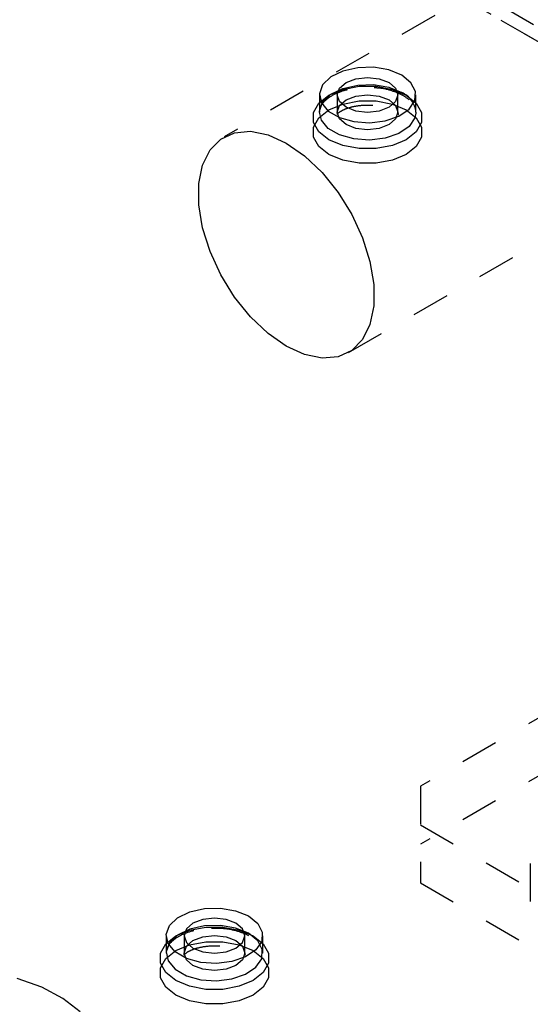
# Model space of a CAD drawing. Header units: inches. Extents: x 1907 to 2452, y -210 to -54.
# Tile 388 of 656: x 1993.2 to 1994.55, y -189.31 to -186.71. Entities that reach past the tile are written whole.
import ezdxf

# ---------------------------------------------------------------- set-up
doc = ezdxf.new("R2010")
doc.units = ezdxf.units.IN
doc.header["$LTSCALE"] = 0.5
doc.header["$MEASUREMENT"] = 0
doc.linetypes.add('HIDDEN', pattern=[0.225, 0.15, -0.075])
doc.layers.add('SID-M-H', color=4, linetype='HIDDEN')

msp = doc.modelspace()

# ---------------------------------------------------------------- linework, layer by layer
at = {"layer": 'SID-M-H'}
for p, q in [((1992.04203, -185.27355), (2007.07501, -193.95191)), ((1992.04203, -185.31213), (2007.07501, -193.99048)), ((2007.77863, -194.39675), (1992.04551, -185.31421)), ((1995.50539, -186.00002), (1993.73763, -187.02053)), ((1994.0657, -187.58883), (1995.83347, -186.56832)), ((1994.08991, -186.83775), (1994.05089, -186.84654)), ((1994.13176, -186.83675), (1994.08991, -186.83775)), ((1994.17191, -186.84365), (1994.13176, -186.83675)), ((1994.01892, -186.86216), (1993.99748, -186.88294)), ((1994.05089, -186.84654), (1994.01892, -186.86216)), ((1994.08541, -186.86697), (1994.11602, -186.86346)), ((1994.11602, -186.86346), (1994.14664, -186.86697)), ((1994.206, -186.8577), (1994.17191, -186.84365)), ((1994.23034, -186.87738), (1994.206, -186.8577)), ((1993.99748, -186.88294), (1993.98889, -186.9066)), ((1994.04211, -186.89197), (1994.05945, -186.87698)), ((1994.05065, -186.89498), (1994.0935, -186.88694)), ((1994.05089, -186.89226), (1994.08991, -186.88347)), ((1994.05945, -186.87698), (1994.08541, -186.86697)), ((1994.08991, -186.88347), (1994.13176, -186.88247)), ((1994.0935, -186.88694), (1994.13855, -186.88694)), ((1994.13176, -186.88247), (1994.17191, -186.88937)), ((1994.13855, -186.88694), (1994.1814, -186.89498)), ((1994.14664, -186.86697), (1994.17259, -186.87698)), ((1994.17191, -186.88937), (1994.206, -186.90342)), ((1994.17259, -186.87698), (1994.18993, -186.89197)), ((1994.24229, -186.90055), (1994.23034, -186.87738)), ((1993.98772, -186.93131), (1994.0142, -186.91027)), ((1993.98878, -186.90964), (1993.98878, -186.95537)), ((1993.98889, -186.9066), (1993.99407, -186.9306)), ((1993.99748, -186.92866), (1994.01892, -186.90789)), ((1994.0142, -186.91027), (1994.05065, -186.89498)), ((1994.01892, -186.90789), (1994.05089, -186.89226)), ((1994.03602, -186.90964), (1994.04211, -186.89197)), ((1994.03602, -186.90964), (1994.03602, -186.95537)), ((1994.04211, -186.92731), (1994.03602, -186.90964)), ((1994.05945, -186.92271), (1994.08541, -186.9127)), ((1994.08541, -186.9127), (1994.11602, -186.90918)), ((1994.11602, -186.90918), (1994.14664, -186.9127)), ((1994.14664, -186.9127), (1994.17259, -186.92271)), ((1994.1814, -186.89498), (1994.21785, -186.91027)), ((1994.18993, -186.89197), (1994.19602, -186.90964)), ((1994.19602, -186.90964), (1994.18993, -186.92731)), ((1994.19602, -186.95537), (1994.19602, -186.90964)), ((1994.21785, -186.91027), (1994.24433, -186.93131)), ((1994.24056, -186.92471), (1994.24229, -186.90055)), ((1994.24327, -186.95537), (1994.24327, -186.90964)), ((1993.97379, -186.95604), (1993.98772, -186.93131)), ((1993.98889, -186.95233), (1993.99748, -186.92866)), ((1993.99407, -186.9306), (1994.01246, -186.95232)), ((1994.0142, -186.94884), (1994.05065, -186.93356)), ((1994.03602, -186.95537), (1994.04211, -186.93769)), ((1994.04211, -186.93769), (1994.05945, -186.92271)), ((1994.05945, -186.9423), (1994.04211, -186.92731)), ((1994.05065, -186.93356), (1994.0935, -186.92552)), ((1994.0935, -186.92552), (1994.13855, -186.92552)), ((1994.13855, -186.92552), (1994.1814, -186.93356)), ((1994.17259, -186.92271), (1994.18993, -186.93769)), ((1994.18993, -186.92731), (1994.17259, -186.9423)), ((1994.1814, -186.93356), (1994.21785, -186.94884)), ((1994.18993, -186.93769), (1994.19602, -186.95537)), ((1994.22533, -186.94724), (1994.24056, -186.92471)), ((1994.24433, -186.93131), (1994.25825, -186.95604)), ((1993.97379, -186.98205), (1993.97379, -186.95604)), ((1993.98772, -186.96988), (1994.0142, -186.94884)), ((1993.98878, -186.95537), (1993.98882, -186.95348)), ((1993.99407, -186.97633), (1993.98878, -186.95537)), ((1993.98882, -186.95348), (1993.98889, -186.95233)), ((1994.01246, -186.95232), (1994.04208, -186.96942)), ((1994.04211, -186.97304), (1994.03602, -186.95537)), ((1994.08541, -186.95231), (1994.05945, -186.9423)), ((1994.11602, -186.95582), (1994.08541, -186.95231)), ((1994.14664, -186.95231), (1994.11602, -186.95582)), ((1994.17259, -186.9423), (1994.14664, -186.95231)), ((1994.16228, -186.97807), (1994.19826, -186.96569)), ((1994.19602, -186.95537), (1994.18993, -186.97304)), ((1994.19826, -186.96569), (1994.22533, -186.94724)), ((1994.21785, -186.94884), (1994.24433, -186.96988)), ((1994.24319, -186.95787), (1994.24056, -186.97044)), ((1994.24327, -186.95537), (1994.24319, -186.95787)), ((1994.25825, -186.95604), (1994.25825, -186.98205)), ((1993.97379, -186.99462), (1993.98772, -186.96988)), ((1993.98772, -187.00679), (1993.97379, -186.98205)), ((1994.01246, -186.99805), (1993.99407, -186.97633)), ((1994.04208, -186.96942), (1994.07971, -186.98004)), ((1994.05945, -186.98802), (1994.04211, -186.97304)), ((1994.08541, -186.99803), (1994.05945, -186.98802)), ((1994.07971, -186.98004), (1994.12128, -186.98303)), ((1994.12128, -186.98303), (1994.16228, -186.97807)), ((1994.17259, -186.98802), (1994.14664, -186.99803)), ((1994.18993, -186.97304), (1994.17259, -186.98802)), ((1994.22533, -186.99297), (1994.19826, -187.01142)), ((1994.24056, -186.97044), (1994.22533, -186.99297)), ((1994.24433, -186.96988), (1994.25825, -186.99462)), ((1994.25825, -186.98205), (1994.24433, -187.00679)), ((1993.72925, -187.02589), (1993.7653, -187.00922)), ((1993.7653, -187.00922), (1993.8073, -187.00546)), ((1993.8073, -187.00546), (1993.85343, -187.01478)), ((1993.85343, -187.01478), (1993.90166, -187.03677)), ((1993.97379, -187.02063), (1993.97379, -186.99462)), ((1994.0142, -187.02783), (1993.98772, -187.00679)), ((1994.04208, -187.01515), (1994.01246, -186.99805)), ((1994.07971, -187.02577), (1994.04208, -187.01515)), ((1994.11602, -187.00155), (1994.08541, -186.99803)), ((1994.14664, -186.99803), (1994.11602, -187.00155)), ((1994.19826, -187.01142), (1994.16228, -187.0238)), ((1994.24433, -187.00679), (1994.21785, -187.02783)), ((1994.25825, -186.99462), (1994.25825, -187.02063)), ((1993.70074, -187.05474), (1993.72925, -187.02589)), ((1993.90166, -187.03677), (1993.9499, -187.07048)), ((1993.98772, -187.04536), (1993.97379, -187.02063)), ((1994.0142, -187.06641), (1993.98772, -187.04536)), ((1994.05065, -187.04312), (1994.0142, -187.02783)), ((1994.0935, -187.05115), (1994.05065, -187.04312)), ((1994.12128, -187.02876), (1994.07971, -187.02577)), ((1994.16228, -187.0238), (1994.12128, -187.02876)), ((1994.1814, -187.04312), (1994.13855, -187.05115)), ((1994.21785, -187.02783), (1994.1814, -187.04312)), ((1994.24433, -187.04536), (1994.21785, -187.06641)), ((1994.25825, -187.02063), (1994.24433, -187.04536)), ((1993.68102, -187.09452), (1993.70074, -187.05474)), ((1993.9499, -187.07048), (1993.99603, -187.11441)), ((1994.05065, -187.08169), (1994.0142, -187.06641)), ((1994.13855, -187.05115), (1994.0935, -187.05115)), ((1994.21785, -187.06641), (1994.1814, -187.08169)), ((1993.67093, -187.14348), (1993.68102, -187.09452)), ((1994.0935, -187.08973), (1994.05065, -187.08169)), ((1994.13855, -187.08973), (1994.0935, -187.08973)), ((1994.1814, -187.08169), (1994.13855, -187.08973)), ((1993.99603, -187.11441), (1994.03803, -187.16666)), ((1993.67093, -187.19949), (1993.67093, -187.14348)), ((1994.03803, -187.16666), (1994.07407, -187.22495)), ((1993.68102, -187.26009), (1993.67093, -187.19949)), ((1994.07407, -187.22495), (1994.10258, -187.28672)), ((1993.70074, -187.32265), (1993.68102, -187.26009)), ((1994.10258, -187.28672), (1994.12231, -187.34927)), ((1993.72925, -187.38442), (1993.70074, -187.32265)), ((1994.12231, -187.34927), (1994.13239, -187.40988)), ((1993.7653, -187.4427), (1993.72925, -187.38442)), ((1994.13239, -187.40988), (1994.13239, -187.46588)), ((1993.8073, -187.49495), (1993.7653, -187.4427)), ((1994.13239, -187.46588), (1994.12231, -187.51485)), ((1993.85343, -187.53889), (1993.8073, -187.49495)), ((1993.90166, -187.57259), (1993.85343, -187.53889)), ((1994.12231, -187.51485), (1994.10258, -187.55462)), ((1994.10258, -187.55462), (1994.07407, -187.58348)), ((1993.9499, -187.59458), (1993.90166, -187.57259)), ((1994.07407, -187.58348), (1994.03803, -187.60015)), ((1993.99603, -187.6039), (1993.9499, -187.59458)), ((1994.03803, -187.60015), (1993.99603, -187.6039)), ((1995.49265, -188.01856), (1994.25522, -188.73291)), ((1995.49265, -188.17166), (1994.25522, -188.88602)), ((1994.25522, -188.73291), (1994.25522, -188.98807)), ((1994.25522, -188.83497), (1996.02298, -189.85548)), ((1994.54501, -188.93704), (1994.54501, -189.12076)), ((1994.25522, -188.98807), (1996.02298, -190.00858)), ((1993.61505, -189.07985), (1993.64702, -189.06422)), ((1993.64702, -189.06422), (1993.68604, -189.05543)), ((1993.68604, -189.05543), (1993.72789, -189.05443)), ((1993.72789, -189.05443), (1993.76803, -189.06133)), ((1993.76803, -189.06133), (1993.80212, -189.07538)), ((1993.59361, -189.10062), (1993.61505, -189.07985)), ((1993.65558, -189.09466), (1993.63824, -189.10965)), ((1993.68154, -189.08465), (1993.65558, -189.09466)), ((1993.71215, -189.08114), (1993.68154, -189.08465)), ((1993.74276, -189.08465), (1993.71215, -189.08114)), ((1993.76872, -189.09466), (1993.74276, -189.08465)), ((1993.78606, -189.10965), (1993.76872, -189.09466)), ((1993.80212, -189.07538), (1993.82646, -189.09506)), ((1993.82646, -189.09506), (1993.83842, -189.11823)), ((1993.58501, -189.12428), (1993.59361, -189.10062)), ((1993.61033, -189.12795), (1993.64678, -189.11266)), ((1993.64702, -189.10994), (1993.61505, -189.12557)), ((1993.63824, -189.10965), (1993.63215, -189.12732)), ((1993.64678, -189.11266), (1993.68962, -189.10462)), ((1993.68604, -189.10115), (1993.64702, -189.10994)), ((1993.72789, -189.10015), (1993.68604, -189.10115)), ((1993.68962, -189.10462), (1993.73468, -189.10462)), ((1993.76803, -189.10705), (1993.72789, -189.10015)), ((1993.73468, -189.10462), (1993.77752, -189.11266)), ((1993.80212, -189.1211), (1993.76803, -189.10705)), ((1993.77752, -189.11266), (1993.81397, -189.12795)), ((1993.79215, -189.12732), (1993.78606, -189.10965)), ((1993.82646, -189.14078), (1993.80212, -189.1211)), ((1993.83842, -189.11823), (1993.83669, -189.14239)), ((1993.56992, -189.17372), (1993.58384, -189.14899)), ((1993.58384, -189.14899), (1993.61033, -189.12795)), ((1993.58491, -189.12732), (1993.58491, -189.17305)), ((1993.5902, -189.14828), (1993.58501, -189.12428)), ((1993.59361, -189.14634), (1993.58501, -189.17001)), ((1993.60859, -189.17), (1993.5902, -189.14828)), ((1993.61505, -189.12557), (1993.59361, -189.14634)), ((1993.63215, -189.12732), (1993.63215, -189.17305)), ((1993.63215, -189.12732), (1993.63824, -189.14499)), ((1993.63824, -189.15537), (1993.65558, -189.14039)), ((1993.63824, -189.14499), (1993.65558, -189.15998)), ((1993.64678, -189.15124), (1993.68962, -189.1432)), ((1993.65558, -189.14039), (1993.68154, -189.13038)), ((1993.68154, -189.13038), (1993.71215, -189.12686)), ((1993.68962, -189.1432), (1993.73468, -189.1432)), ((1993.71215, -189.12686), (1993.74276, -189.13038)), ((1993.73468, -189.1432), (1993.77752, -189.15124)), ((1993.74276, -189.13038), (1993.76872, -189.14039)), ((1993.76872, -189.14039), (1993.78606, -189.15537)), ((1993.76872, -189.15998), (1993.78606, -189.14499)), ((1993.78606, -189.14499), (1993.79215, -189.12732)), ((1993.79215, -189.17305), (1993.79215, -189.12732)), ((1993.81397, -189.12795), (1993.84045, -189.14899)), ((1993.83669, -189.14239), (1993.82146, -189.16492)), ((1993.83842, -189.16396), (1993.82646, -189.14078)), ((1993.83939, -189.17305), (1993.83939, -189.12732)), ((1993.84045, -189.14899), (1993.85438, -189.17372)), ((1993.56992, -189.19973), (1993.56992, -189.17372)), ((1993.58384, -189.18757), (1993.61033, -189.16652)), ((1993.58501, -189.17001), (1993.5902, -189.19401)), ((1993.63821, -189.1871), (1993.60859, -189.17)), ((1993.61033, -189.16652), (1993.64678, -189.15124)), ((1993.63215, -189.17305), (1993.63824, -189.15537)), ((1993.63824, -189.19072), (1993.63215, -189.17305)), ((1993.65558, -189.15998), (1993.68154, -189.16999)), ((1993.68154, -189.16999), (1993.71215, -189.1735)), ((1993.71215, -189.1735), (1993.74276, -189.16999)), ((1993.74276, -189.16999), (1993.76872, -189.15998)), ((1993.77752, -189.15124), (1993.81397, -189.16652)), ((1993.78606, -189.15537), (1993.79215, -189.17305)), ((1993.79215, -189.17305), (1993.78606, -189.19072)), ((1993.82146, -189.16492), (1993.79439, -189.18337)), ((1993.81397, -189.16652), (1993.84045, -189.18757)), ((1993.83669, -189.18812), (1993.83842, -189.16396)), ((1993.85438, -189.17372), (1993.85438, -189.19973)), ((1993.56992, -189.2123), (1993.58384, -189.18757)), ((1993.58384, -189.22447), (1993.56992, -189.19973)), ((1993.5902, -189.19401), (1993.60859, -189.21573)), ((1993.67584, -189.19772), (1993.63821, -189.1871)), ((1993.65558, -189.2057), (1993.63824, -189.19072)), ((1993.71741, -189.20071), (1993.67584, -189.19772)), ((1993.7584, -189.19575), (1993.71741, -189.20071)), ((1993.79439, -189.18337), (1993.7584, -189.19575)), ((1993.78606, -189.19072), (1993.76872, -189.2057)), ((1993.82146, -189.21065), (1993.83669, -189.18812)), ((1993.84045, -189.18757), (1993.85438, -189.2123)), ((1993.85438, -189.19973), (1993.84045, -189.22447)), ((1993.56992, -189.23831), (1993.56992, -189.2123)), ((1993.61033, -189.24551), (1993.58384, -189.22447)), ((1993.60859, -189.21573), (1993.63821, -189.23283)), ((1993.68154, -189.21571), (1993.65558, -189.2057)), ((1993.71215, -189.21923), (1993.68154, -189.21571)), ((1993.74276, -189.21571), (1993.71215, -189.21923)), ((1993.76872, -189.2057), (1993.74276, -189.21571)), ((1993.79439, -189.2291), (1993.82146, -189.21065)), ((1993.84045, -189.22447), (1993.81397, -189.24551)), ((1993.85438, -189.2123), (1993.85438, -189.23831)), ((1993.25659, -189.26342), (1993.1919, -189.24066)), ((1993.58384, -189.26304), (1993.56992, -189.23831)), ((1993.64678, -189.2608), (1993.61033, -189.24551)), ((1993.63821, -189.23283), (1993.67584, -189.24345)), ((1993.67584, -189.24345), (1993.71741, -189.24644)), ((1993.71741, -189.24644), (1993.7584, -189.24148)), ((1993.7584, -189.24148), (1993.79439, -189.2291)), ((1993.81397, -189.24551), (1993.77752, -189.2608)), ((1993.85438, -189.23831), (1993.84045, -189.26304)), ((1993.31265, -189.29284), (1993.25659, -189.26342)), ((1993.61033, -189.28409), (1993.58384, -189.26304)), ((1993.68962, -189.26883), (1993.64678, -189.2608)), ((1993.73468, -189.26883), (1993.68962, -189.26883)), ((1993.77752, -189.2608), (1993.73468, -189.26883)), ((1993.84045, -189.26304), (1993.81397, -189.28409)), ((1993.35805, -189.32785), (1993.31265, -189.29284)), ((1993.64678, -189.29937), (1993.61033, -189.28409)), ((1993.68962, -189.30741), (1993.64678, -189.29937)), ((1993.77752, -189.29937), (1993.73468, -189.30741)), ((1993.81397, -189.28409), (1993.77752, -189.29937)), ((1993.73468, -189.30741), (1993.68962, -189.30741))]:
    msp.add_line(p, q, dxfattribs=at)
msp.add_arc((1994.18224, -186.95981), 0.06119, 4.16873, 67.15141, dxfattribs=at)
for points, knots in [([(1993.98961, -186.95387), (1993.99014, -186.94896), (1993.99124, -186.9388), (1994.0057, -186.92148), (1994.0307, -186.90527), (1994.0649, -186.89375), (1994.10058, -186.88816), (1994.1235, -186.88967), (1994.13322, -186.89031)], [0, 0, 0, 0, 0.158269, 0.3277602, 0.5090973, 0.6881811, 0.8678821, 1, 1, 1, 1]), ([(1994.13322, -186.89031), (1994.13679, -186.89037), (1994.15365, -186.89069), (1994.18175, -186.898), (1994.21272, -186.91132), (1994.23349, -186.92877), (1994.24309, -186.94442), (1994.24242, -186.95347), (1994.24215, -186.95713)], [0, 0, 0, 0, 0.0551614, 0.2605194, 0.4638746, 0.6644297, 0.864425, 1, 1, 1, 1]), ([(1994.03556, -186.96014), (1994.03722, -186.95843), (1994.0406, -186.95498), (1994.05657, -186.94616), (1994.08001, -186.93908), (1994.10966, -186.93544), (1994.14163, -186.93709), (1994.16887, -186.94356), (1994.18794, -186.95256), (1994.19291, -186.95683), (1994.19531, -186.9589)], [0, 0, 0, 0, 0.1129146, 0.2295217, 0.3524863, 0.4868289, 0.6287154, 0.7706926, 0.8886663, 1, 1, 1, 1]), ([(1994.03556, -186.95529), (1994.03545, -186.95723), (1994.03527, -186.96058), (1994.0354, -186.96017), (1994.03546, -186.96)], [0, 0, 0, 0, 0.5797806, 1, 1, 1, 1]), ([(1994.19674, -186.96049), (1994.19688, -186.96067), (1994.19782, -186.96185), (1994.19685, -186.95833), (1994.19603, -186.95534)], [0, 0, 0, 0, 0.1492687, 1, 1, 1, 1]), ([(1993.58534, -189.17325), (1993.58589, -189.16779), (1993.58698, -189.15707), (1993.60179, -189.13918), (1993.62683, -189.12287), (1993.66104, -189.11172), (1993.68857, -189.10644), (1993.70327, -189.10707), (1993.70478, -189.10714)], [0, 0, 0, 0, 0.1944574, 0.3814385, 0.5814879, 0.7790515, 0.9772959, 1, 1, 1, 1]), ([(1993.70478, -189.10714), (1993.71664, -189.10714), (1993.74185, -189.10716), (1993.77794, -189.11546), (1993.80885, -189.12906), (1993.82955, -189.14643), (1993.83885, -189.16117), (1993.83838, -189.16934), (1993.83821, -189.17211)], [0, 0, 0, 0, 0.1665555, 0.3542556, 0.5401251, 0.7234352, 0.9062337, 1, 1, 1, 1]), ([(1993.63168, -189.17297), (1993.63158, -189.17491), (1993.6314, -189.17826), (1993.63153, -189.17785), (1993.63159, -189.17768)], [0, 0, 0, 0, 0.5797806, 1, 1, 1, 1]), ([(1993.63169, -189.17782), (1993.63335, -189.17612), (1993.63673, -189.17266), (1993.6527, -189.16384), (1993.67614, -189.15676), (1993.70579, -189.15312), (1993.73776, -189.15477), (1993.76499, -189.16124), (1993.78407, -189.17024), (1993.78903, -189.17451), (1993.79144, -189.17658)], [0, 0, 0, 0, 0.1129146, 0.2295217, 0.3524863, 0.4868289, 0.6287154, 0.7706926, 0.8886663, 1, 1, 1, 1]), ([(1993.79287, -189.17817), (1993.79301, -189.17835), (1993.79395, -189.17953), (1993.79298, -189.17601), (1993.79216, -189.17302)], [0, 0, 0, 0, 0.1492687, 1, 1, 1, 1])]:
    msp.add_open_spline(points, degree=3, knots=knots, dxfattribs=at)

doc.saveas('drawing.dxf')
